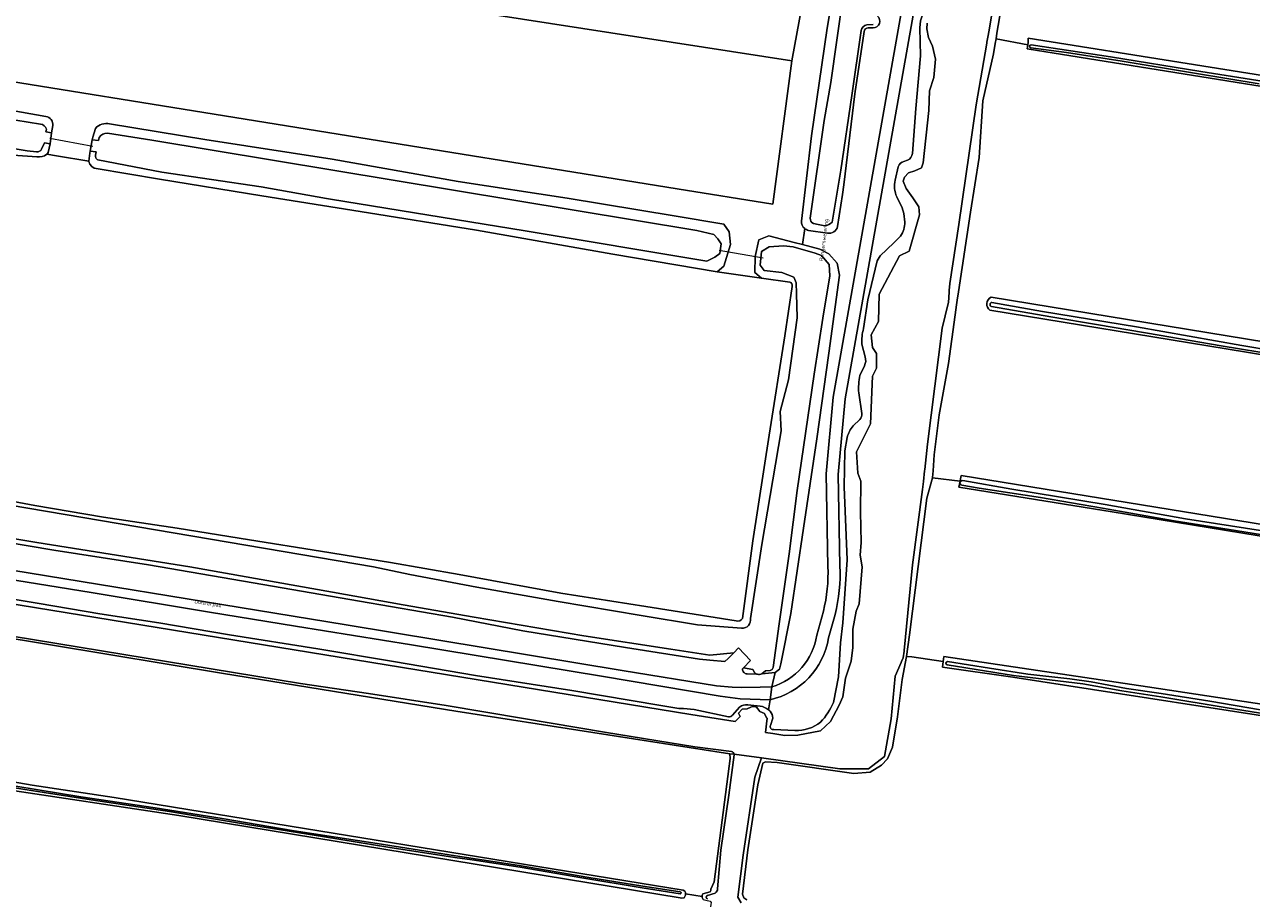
# Model space of a CAD drawing. Header units: metres. Extents: x 149984 to 156489, y 469398 to 478068.
# Tile 621 of 656: x 154388 to 154685, y 470646 to 470857. Entities that reach past the tile are written whole.
import ezdxf
from ezdxf.enums import TextEntityAlignment as Align

# ---------------------------------------------------------------- set-up
doc = ezdxf.new("R2010")
doc.units = ezdxf.units.M
doc.header["$LTSCALE"] = 0.75
for name, color, linetype, lineweight in [('B-WE-GR-GRAS-GV', 252, 'Continuous', 13), ('B-WE-KW-KUNSTWERK_DUIKER-G', 6, 'Continuous', 18), ('B-WE-OG-TERREIN_BEGROEID-GV', 252, 'Continuous', 18), ('B-WE-OG-TERREIN_ERF-GV', 252, 'Continuous', 18), ('B-WE-OG-TERREIN_OEVER-GV', 252, 'Continuous', 18), ('B-WE-OG-TOPOGRAFIE-T18', 7, 'Continuous', 18), ('B-WE-OG-WATER-GV', 252, 'Continuous', 18), ('B-WE-OG-WATER_GREPPEL-GV', 252, 'Continuous', 18), ('B-WE-OG-WATER_SLOOT-GV', 252, 'Continuous', 18), ('B-WE-OG-WEG-GV', 252, 'Continuous', 18), ('B-WE-VH-GESLOTENVERHARDING_ASFALT-GV', 252, 'Continuous', 18), ('B-WE-VH-GESLOTENVERHARDING_BETON-GV', 252, 'Continuous', 18)]:
    doc.layers.add(name, color=color, linetype=linetype, lineweight=lineweight)
doc.styles.add('NLCS-ISO-M500-T18', font='NLCS-ISO.ttf', dxfattribs={"height": 0.9})

msp = doc.modelspace()

# ---------------------------------------------------------------- linework, layer by layer
at = {"layer": 'B-WE-GR-GRAS-GV', "flags": 128}
for points in [[(154654.426, 470895.726), (154640.244, 470898.022), (154640.025, 470897.683), (154638.572, 470895.442), (154638.003, 470894.564), (154637.158, 470893.494), (154634.439, 470890.046), (154629.921, 470885.019), (154625.848, 470881.519), (154624.894, 470876.619), (154625.276, 470870.383), (154625.657, 470867.265), (154623.628, 470855.09), (154623.401, 470853.726), (154631.122, 470852.287)], [(154631.122, 470852.287), (154631.212, 470852.805), (154631.171, 470853.889), (154785.012, 470829.391), (154973.437, 470799.386), (155092.199, 470780.474), (155144.918, 470771.652), (155219.952, 470758.769)], [(154947.827, 470800.538), (154630.954, 470851.321), (154631.122, 470852.287), (154623.401, 470853.726), (154623.207, 470852.563), (154622.794, 470850.083), (154620.249, 470838.757), (154619.294, 470825.011), (154617.258, 470811.839), (154614.337, 470792.53), (154614.037, 470790.552), (154613.861, 470789.387), (154613.503, 470787.022), (154611.912, 470775.249), (154609.685, 470762.777), (154608.476, 470753.104), (154608.191, 470749.27), (154608.07, 470747.643), (154608.063, 470747.547), (154614.722, 470746.792), (154614.822, 470747.305), (154614.982, 470748.166), (154749.228, 470726.331)], [(154622.227, 470791.238), (155022.182, 470725.762)], [(154735.954, 470769.437), (154679.094, 470778.728), (154621.898, 470788.074)], [(154836.125, 470709.262), (154651.474, 470739.345), (154614.434, 470745.319), (154614.722, 470746.792), (154608.063, 470747.547), (154606.68, 470742.666), (154602.447, 470709.669), (154601.763, 470704.426), (154603.009, 470704.283), (154610.616, 470703.179), (154610.688, 470703.768), (154610.786, 470704.412), (154660.056, 470697.031), (154729.111, 470686.549)], [(154568.394, 470691.532), (154568.747, 470693.925), (154561.497, 470694.149), (154556.73, 470694.783), (154527.965, 470699.65), (154482.054, 470707.208), (154453.96, 470711.703), (154433.189, 470715.147), (154404.551, 470719.878), (154368.101, 470725.714), (154344.158, 470729.702), (154325.725, 470732.728), (154300.132, 470737.115), (154300.069, 470736.707), (154299.398, 470736.453), (154298.673, 470736.091), (154298.093, 470735.71), (154297.495, 470735.293), (154296.897, 470734.623), (154296.443, 470733.408), (154295.954, 470731.849), (154295.807, 470731.228), (154298.092, 470730.938)], [(154300.268, 470731.803), (154305.894, 470731.041), (154320.048, 470728.612), (154332.926, 470726.54), (154346.857, 470724.647), (154360.956, 470722.181), (154376.572, 470719.75), (154392.041, 470717.186), (154406.652, 470714.688), (154420.916, 470712.533), (154438.022, 470709.62), (154459.409, 470706.237), (154477.706, 470703.167), (154497.506, 470699.793), (154520.801, 470696.149), (154542.329, 470692.583), (154546.66, 470691.784), (154547.846, 470691.801), (154550.386, 470691.596), (154558.712, 470689.835)], [(154316.055, 470686.255), (154390.317, 470673.323), (154410.117, 470670.312), (154547.73, 470647.915), (154548.158, 470647.665), (154548.339, 470647.361), (154548.341, 470647.013), (154552.328, 470646.394), (154552.305, 470646.688), (154552.49, 470646.98), (154554.26, 470647.5), (154554.4, 470647.84), (154554.463, 470648.177), (154555.224, 470649.912), (154559.131, 470679.756), (154558.995, 470680.88), (154492.803, 470691.196), (154436.604, 470700.28), (154352.838, 470714.11)], [(154757.629, 470679.237), (154627.459, 470699.382), (154610.445, 470701.787), (154610.616, 470703.179), (154603.009, 470704.283), (154601.763, 470704.426), (154600.732, 470698.87), (154599.613, 470689.827), (154598.345, 470682.457), (154597.183, 470679.614), (154595.674, 470678.123), (154592.948, 470676.447), (154588.995, 470676.124), (154570.508, 470678.782), (154567.68, 470678.964), (154567.005, 470678.623), (154565.779, 470673.4), (154563.405, 470657.644), (154562.118, 470646.966), (154562.381, 470646.072), (154563.153, 470645.558)], [(154559.693, 470690.203), (154561.364, 470692.176)], [(154563.394, 470692.677), (154566.374, 470692.403)], [(154552.62, 470645.64), (154552.351, 470646.101), (154552.328, 470646.394), (154548.341, 470647.013), (154548.343, 470646.664), (154547.976, 470646.089), (154547.427, 470645.957), (154547.014, 470646.033), (154425.758, 470665.915), (154381.766, 470672.543)]]:
    msp.add_lwpolyline(points, dxfattribs=at)
at = {"layer": 'B-WE-GR-GRAS-GV'}
for points in [[(154621.898, 470788.074, -0.5572935), (154622.227, 470791.238)], [(154561.364, 470692.176, -0.174222), (154563.394, 470692.677)], [(154566.374, 470692.403, -0.1251669), (154568.394, 470691.532)], [(154558.712, 470689.835, 0.2635201), (154559.693, 470690.203)]]:
    msp.add_lwpolyline(points, format="xyb", dxfattribs=at)
at = {"layer": 'B-WE-KW-KUNSTWERK_DUIKER-G', "flags": 128}
for points in [[(154394.573, 470829.694), (154405.012, 470827.743)], [(154556.422, 470802.61), (154567.084, 470800.794)]]:
    msp.add_lwpolyline(points, dxfattribs=at)
at = {"layer": 'B-WE-OG-TERREIN_BEGROEID-GV', "flags": 128}
for points in [[(154576.367, 470809.61), (154578.75, 470830.256), (154582.541, 470856.261), (154586.641, 470880.418)], [(154577.531, 470867.751), (154573.999, 470848.407), (154569.43, 470813.758), (154546.312, 470817.457), (154362.265, 470847.109)], [(154380.414, 470837.256), (154393.661, 470834.95)], [(154409.058, 470833.131), (154432.051, 470829.358), (154462.865, 470824.653), (154493.338, 470819.192), (154519.707, 470815.192), (154545.544, 470810.946), (154557.598, 470808.908), (154558.835, 470807.029), (154559.216, 470803.981), (154557.565, 470798.742), (154555.931, 470797.392), (154566.673, 470795.829), (154565.041, 470797.228), (154565.141, 470801.09), (154566.04, 470805.086), (154568.492, 470806.072), (154574.584, 470804.486), (154576.58, 470803.968), (154577.144, 470807.855)], [(154393.839, 470825.826), (154396.238, 470825.427), (154404.054, 470824.128), (154404.282, 470826.032), (154404.367, 470826.585), (154404.866, 470829.324), (154404.98, 470829.964), (154405.602, 470832.068)], [(154395.306, 470832.715), (154394.989, 470831.021), (154394.645, 470828.356), (154394.184, 470826.203)]]:
    msp.add_lwpolyline(points, dxfattribs=at)
at = {"layer": 'B-WE-OG-TERREIN_BEGROEID-GV'}
for points in [[(154393.661, 470834.95, -0.4163522), (154395.306, 470832.715)], [(154405.602, 470832.068, -0.2669176), (154409.058, 470833.131)], [(154394.184, 470826.203, -0.047493), (154393.839, 470825.826)], [(154577.144, 470807.855, -0.2376869), (154576.367, 470809.61)]]:
    msp.add_lwpolyline(points, format="xyb", dxfattribs=at)
at = {"layer": 'B-WE-OG-TERREIN_ERF-GV', "flags": 128}
msp.add_lwpolyline([(154175.121, 470877.436), (154362.265, 470847.109), (154546.312, 470817.457), (154569.43, 470813.758), (154573.999, 470848.407), (154145.072, 470914.769), (154140.26, 470884.202), (154140.151, 470883.821), (154139.967, 470883.149), (154145.981, 470882.171)], close=True, dxfattribs=at)
for points in [[(154391.463, 470825.212), (154381.026, 470825.877)], [(154404.054, 470824.128), (154396.238, 470825.427), (154393.839, 470825.826)], [(154573.502, 470794.921), (154566.673, 470795.829), (154555.931, 470797.392), (154530.734, 470801.622), (154497.769, 470807.442), (154469.648, 470811.939), (154445.87, 470815.768), (154421.079, 470819.742), (154405.765, 470822.369), (154405.288, 470822.478), (154404.714, 470822.811), (154404.257, 470823.376), (154404.045, 470824.055), (154404.054, 470824.128)], [(154562.103, 470713.575), (154564.613, 470732.345), (154568.552, 470757.862), (154572.292, 470781.918), (154574.108, 470793.873)], [(154291.614, 470756.559), (154291.892, 470756.559), (154293.368, 470756.558), (154309.563, 470754.447), (154330.3, 470751.469), (154351.153, 470748.683), (154372.456, 470744.381), (154390.957, 470740.931), (154407.602, 470738.11), (154425.397, 470735.401), (154442.848, 470732.602), (154460.065, 470729.833), (154476.968, 470727.089), (154493.548, 470724.197), (154518.19, 470719.681), (154538.733, 470716.495), (154560.557, 470713.002)]]:
    msp.add_lwpolyline(points, dxfattribs=at)
at = {"layer": 'B-WE-OG-TERREIN_ERF-GV'}
for points in [[(154393.839, 470825.826, -0.2454943), (154391.463, 470825.212)], [(154574.108, 470793.873, 0.3922058), (154573.502, 470794.921)], [(154560.557, 470713.002, 0.3332303), (154562.103, 470713.575)]]:
    msp.add_lwpolyline(points, format="xyb", dxfattribs=at)
at = {"layer": 'B-WE-OG-TERREIN_OEVER-GV', "flags": 128}
for points in [[(154615.012, 470891.501), (154613.403, 470885.278), (154610.778, 470878.166), (154608.683, 470869.071), (154605.115, 470858.054), (154604.986, 470856.346), (154605.13, 470849.559), (154603.998, 470836.902), (154603.185, 470825.984)], [(154586.641, 470880.418), (154582.541, 470856.261), (154578.75, 470830.256), (154576.367, 470809.61)], [(154578.49, 470810.364), (154581.88, 470833.934), (154583.455, 470843.187), (154587.854, 470874.463)], [(154563.153, 470645.558), (154562.381, 470646.072), (154562.118, 470646.966), (154563.405, 470657.644), (154565.779, 470673.4), (154567.005, 470678.623), (154567.68, 470678.964), (154570.508, 470678.782), (154588.995, 470676.124), (154592.948, 470676.447), (154595.674, 470678.123), (154597.183, 470679.614), (154598.345, 470682.457), (154599.613, 470689.827), (154600.732, 470698.87), (154601.763, 470704.426), (154602.447, 470709.669), (154606.68, 470742.666), (154608.063, 470747.547), (154608.07, 470747.643), (154608.191, 470749.27), (154608.476, 470753.104), (154609.685, 470762.777), (154611.912, 470775.249), (154613.503, 470787.022), (154613.861, 470789.387), (154614.037, 470790.552), (154614.337, 470792.53), (154617.258, 470811.839), (154619.294, 470825.011), (154620.249, 470838.757), (154622.794, 470850.083), (154623.207, 470852.563), (154623.401, 470853.726), (154623.628, 470855.09), (154625.657, 470867.265)], [(154622.891, 470862.533), (154621.652, 470855.404), (154621.494, 470854.496), (154621.213, 470852.882), (154621.173, 470852.654), (154618.576, 470837.717), (154614.395, 470808.855), (154612.237, 470794.559), (154612.105, 470792.895), (154612.068, 470792.431), (154611.87, 470789.947), (154611.814, 470789.721), (154610.349, 470783.77), (154606.842, 470755.717), (154606.163, 470749.6), (154606.127, 470749.28), (154605.842, 470746.717), (154605.841, 470746.705), (154605.628, 470744.793), (154603.201, 470726.585), (154601.192, 470705.833), (154601.175, 470705.655), (154600.908, 470704.062), (154600.537, 470703.188), (154600.426, 470702.927), (154599.02, 470699.612), (154598.076, 470689.361), (154596.457, 470680.19), (154592.546, 470677.223), (154591.405, 470677.223), (154585.668, 470677.223), (154566.681, 470679.901), (154565.087, 470675.225), (154562.216, 470656.399), (154560.95, 470646.184), (154561.794, 470644.833)], [(154565.838, 470691.775), (154566.247, 470691.109), (154567.393, 470690.574), (154567.859, 470689.534), (154568.095, 470689.499), (154567.644, 470686.01), (154569.457, 470685.791), (154572.313, 470685.296), (154575.444, 470685.406), (154580.936, 470686.395), (154583.408, 470688.702), (154585.44, 470692.656), (154586.319, 470694.634), (154586.978, 470699.192), (154588.406, 470703.257), (154588.736, 470706.607), (154588.736, 470711.001), (154589.614, 470715.34), (154590.328, 470717.153), (154591.042, 470726.106), (154590.548, 470728.907), (154590.823, 470731.928), (154590.658, 470739.343), (154590.713, 470746.758), (154589.999, 470748.735), (154589.669, 470753.843), (154593.075, 470760.654), (154593.514, 470772.133), (154594.503, 470774.11), (154594.503, 470777.626), (154593.514, 470779.109), (154593.239, 470782.184), (154594.942, 470785.37), (154595.107, 470792.016), (154600.05, 470801.244), (154602.412, 470802.397), (154604.884, 470811.13), (154604.774, 470813.107), (154603.291, 470815.304), (154601.643, 470817.556), (154600.984, 470819.259), (154601.259, 470820.303), (154602.247, 470821.346), (154603.785, 470821.786), (154605.378, 470822.555), (154605.762, 470823.708), (154607.136, 470836.341), (154607.355, 470841.174), (154608.344, 470844.36), (154608.728, 470848.809), (154608.069, 470851.94), (154607.081, 470854.027), (154606.641, 470856.114), (154606.751, 470857.487)], [(154593.709, 470857.159), (154592.144, 470857.057)], [(154590.806, 470855.702), (154588.543, 470839.993), (154585.911, 470821.968), (154583.745, 470809.422)], [(154585.1, 470808.3), (154586.313, 470816.104), (154586.594, 470818.409), (154589.278, 470840.429), (154591.51, 470855.455)], [(154592.487, 470856.393), (154593.699, 470856.325)], [(155219.952, 470758.769), (155144.918, 470771.652), (155092.199, 470780.474), (154973.437, 470799.386), (154785.012, 470829.391), (154631.171, 470853.889), (154631.212, 470852.805), (154631.122, 470852.287), (154630.954, 470851.321)], [(154630.954, 470851.321), (154947.827, 470800.538), (154973.951, 470796.351), (155028.434, 470787.619), (155219.73, 470756.177)], [(154687.063, 470842.849), (154671.381, 470845.384), (154653.901, 470848.289), (154640.45, 470850.413), (154631.806, 470851.515)], [(154631.914, 470852.265), (154651.058, 470849.336), (154672.947, 470845.776), (154703.051, 470841.038)], [(154391.377, 470826.422), (154389.124, 470826.61), (154316.671, 470838.655)], [(154393.661, 470834.95), (154380.414, 470837.256)], [(154383.361, 470834.488), (154392.3, 470833.094)], [(154405.669, 470825.602), (154405.761, 470826.35), (154404.367, 470826.585), (154404.282, 470826.032), (154404.054, 470824.128), (154404.045, 470824.055), (154404.257, 470823.376), (154404.714, 470822.811), (154405.288, 470822.478), (154405.765, 470822.369), (154421.079, 470819.742), (154445.87, 470815.768), (154469.648, 470811.939), (154497.769, 470807.442), (154530.734, 470801.622), (154555.931, 470797.392), (154557.565, 470798.742), (154559.216, 470803.981), (154558.835, 470807.029), (154557.598, 470808.908), (154545.544, 470810.946), (154519.707, 470815.192), (154493.338, 470819.192), (154462.865, 470824.653), (154432.051, 470829.358), (154409.058, 470833.131)], [(154393.754, 470831.881), (154393.642, 470831.222), (154394.989, 470831.021), (154395.306, 470832.715)], [(154405.602, 470832.068), (154404.98, 470829.964), (154404.866, 470829.324), (154406.354, 470829.14), (154406.536, 470829.857)], [(154408.505, 470830.938), (154419.237, 470829.187), (154551.064, 470807.412), (154555.142, 470806.403), (154556.128, 470805.393), (154556.908, 470804.145), (154556.591, 470801.821), (154555.4, 470800.895), (154553.501, 470799.925), (154509.552, 470807.302), (154462.456, 470814.975), (154461.464, 470815.126), (154445.72, 470817.923), (154421.658, 470821.472), (154406.232, 470824.473)], [(154394.184, 470826.203), (154394.645, 470828.356), (154393.282, 470828.525), (154392.611, 470826.999)], [(154381.026, 470825.877), (154391.463, 470825.212)], [(154602.014, 470824.335), (154601.141, 470824.091)], [(154599.766, 470822.757), (154598.983, 470819.544)], [(154599.393, 470815.534), (154600.692, 470812.888), (154601.105, 470811.454), (154601.357, 470809.421)], [(154578.086, 470807.411), (154582.649, 470806.731)], [(154582.023, 470808.495), (154580.369, 470808.787), (154579.224, 470809.079)], [(154564.006, 470713.615), (154566.809, 470731.481), (154571.462, 470758.983), (154571.197, 470763.613), (154573.182, 470771.286), (154575.298, 470786.236), (154575.116, 470792.154), (154575.037, 470794.734), (154574.712, 470795.544), (154574.507, 470796.057), (154571.597, 470797.248), (154567.359, 470797.708), (154566.381, 470798.977), (154566.711, 470802.284), (154568.579, 470803.388), (154571.998, 470803.668), (154574.321, 470803.412), (154579.667, 470801.923), (154581.232, 470801.289), (154583.068, 470799.177), (154583.237, 470796.384), (154581.556, 470786.192), (154579.416, 470772.623), (154575.276, 470744.534), (154573.372, 470729.177), (154570.943, 470712.323), (154569.515, 470701.771), (154569.293, 470701.263), (154568.769, 470701.014), (154567.662, 470700.891), (154566.739, 470700.232), (154569.975, 470700.516), (154571.017, 470701.334), (154571.35, 470702.579), (154573.742, 470714.77), (154576.82, 470735.445), (154580.043, 470757.022), (154583.01, 470777.735), (154585.559, 470796.587), (154584.949, 470799.5), (154583.009, 470801.755), (154580.834, 470802.863), (154576.58, 470803.968)], [(154576.58, 470803.968), (154574.584, 470804.486), (154568.492, 470806.072), (154566.04, 470805.086), (154565.141, 470801.09), (154565.041, 470797.228), (154566.673, 470795.829), (154573.502, 470794.921)], [(154600.292, 470806.024), (154598.728, 470804.426), (154595.4, 470801.266), (154594.68, 470800.054), (154592.415, 470790.605), (154591.364, 470783.644)], [(154574.108, 470793.873), (154572.292, 470781.918), (154568.552, 470757.862), (154564.613, 470732.345), (154562.103, 470713.575)], [(155022.182, 470725.762), (154622.227, 470791.238)], [(154691.607, 470777.237), (154677.853, 470779.497), (154662.836, 470782.04), (154648.175, 470784.568), (154636.651, 470786.48), (154622.282, 470788.975)], [(154622.417, 470789.996), (154634.644, 470787.805), (154657.355, 470784.085), (154682.884, 470779.587), (154713.486, 470774.425), (154736.213, 470770.776), (154760.601, 470767.068), (154785.665, 470763.161), (154809.077, 470759.348), (154833.973, 470755.28), (154858.684, 470751.006), (154881.109, 470747.47), (154905.053, 470743.759), (154926.503, 470740.145), (154951.033, 470736.429), (154975.236, 470732.498), (154986.884, 470730.578), (154992.384, 470729.678), (155004.771, 470727.47), (155022.105, 470724.417)], [(154621.898, 470788.074), (154679.094, 470778.728), (154735.954, 470769.437), (155021.722, 470722.743)], [(154590.978, 470779.89), (154591.729, 470776.825)], [(154591.561, 470774.673), (154590.483, 470772.33)], [(154590.192, 470768.11), (154590.957, 470763.143)], [(154590.456, 470761.716), (154588.834, 470760.124)], [(154560.557, 470713.002), (154538.733, 470716.495), (154518.19, 470719.681), (154493.548, 470724.197), (154476.968, 470727.089), (154460.065, 470729.833), (154442.848, 470732.602), (154425.397, 470735.401), (154407.602, 470738.11), (154390.957, 470740.931), (154372.456, 470744.381), (154351.153, 470748.683), (154330.3, 470751.469), (154309.563, 470754.447), (154293.368, 470756.558), (154291.892, 470756.559), (154291.614, 470756.559)], [(154587.385, 470757.345), (154586.812, 470754.12), (154586.64, 470745.414), (154587.38, 470727.755), (154586.324, 470712.523), (154585.828, 470707.712), (154585.312, 470699.443), (154584.091, 470693.275)], [(154285.725, 470753.999), (154282.5, 470755.443), (154282.353, 470755.028), (154282.652, 470754.979), (154282.023, 470751.15), (154280.43, 470751.412), (154278.916, 470742.445), (154279.324, 470742.289), (154280.629, 470742.09), (154288.079, 470741.148), (154296.507, 470739.879), (154329.857, 470734.405), (154376.946, 470726.593), (154410.532, 470721.119), (154423.365, 470719.017), (154466.249, 470712.066), (154533.013, 470700.973), (154555.797, 470697.339), (154559.576, 470696.995), (154561.887, 470696.922), (154566.336, 470696.958), (154569.209, 470697.06), (154569.975, 470700.516), (154566.739, 470700.232)], [(154293.953, 470754.94), (154296.79, 470754.865), (154298.202, 470754.802), (154308.636, 470753.406), (154319.637, 470751.904), (154385, 470740.939), (154472.855, 470726.098), (154481.63, 470724.19), (154497.846, 470721.171), (154517.49, 470717.701), (154537.624, 470714.301), (154551.181, 470712.084), (154561.89, 470711.261)], [(154614.982, 470748.166), (154614.822, 470747.305), (154614.722, 470746.792), (154614.434, 470745.319), (154651.474, 470739.345), (154836.125, 470709.262), (154865.664, 470704.449), (154866.145, 470704.435), (154870.982, 470704.29), (154990.362, 470685.002), (155001.419, 470683.145)], [(155001.688, 470685.269), (154877.008, 470705.548), (154749.228, 470726.331), (154614.982, 470748.166)], [(154418.43, 470726.556), (154395.524, 470730.109), (154372.136, 470734.051), (154350.115, 470737.782), (154327.821, 470741.265), (154308.535, 470744.694), (154296.517, 470746.689)], [(154695.893, 470732.521), (154681.291, 470734.845), (154666.48, 470737.213), (154649.187, 470740.281), (154634.19, 470742.802), (154619.326, 470745.116), (154615.132, 470745.79)], [(154615.358, 470746.908), (154627.191, 470744.873), (154649.798, 470741.15), (154669.216, 470737.673), (154687.349, 470734.827), (154706.989, 470731.538), (154728.143, 470728.128), (154747.435, 470725.082), (154767.73, 470721.998), (154786.891, 470718.851), (154807.427, 470715.506), (154828.374, 470711.964), (154847.727, 470708.919), (154868.085, 470705.696), (154885.983, 470703.219), (154904.348, 470700.259), (154922.018, 470697.372), (154938.203, 470694.882), (154954.359, 470692.177), (154972.121, 470689.375), (154979.5, 470688.132), (154982.54, 470687.665), (155001.143, 470684.61)], [(154372.136, 470734.051), (154395.524, 470730.109), (154418.43, 470726.556), (154443.782, 470722.204), (154469.441, 470717.771), (154491.945, 470713.879), (154508.943, 470710.631), (154533.826, 470706.58), (154551.674, 470703.709), (154554.223, 470703.501), (154557.862, 470703.193), (154558.655, 470703.878), (154560.008, 470705.285), (154554.214, 470704.751), (154544.771, 470706.151), (154523.74, 470709.41), (154497.229, 470713.927), (154480.049, 470716.889), (154462.943, 470719.925), (154428.435, 470726.071), (154391.483, 470731.921), (154341.794, 470740.141)], [(154558.712, 470689.835), (154550.386, 470691.596), (154547.846, 470691.801), (154546.66, 470691.784), (154542.329, 470692.583), (154520.801, 470696.149), (154497.506, 470699.793), (154477.706, 470703.167), (154459.409, 470706.237), (154438.022, 470709.62), (154420.916, 470712.533), (154406.652, 470714.688), (154392.041, 470717.186), (154376.572, 470719.75), (154360.956, 470722.181), (154346.857, 470724.647), (154332.926, 470726.54), (154320.048, 470728.612), (154305.894, 470731.041), (154300.268, 470731.803)], [(154562.098, 470701.383), (154562.335, 470701.634), (154564.053, 470703.456), (154561.165, 470706.488), (154560.008, 470705.285), (154558.655, 470703.878), (154557.862, 470703.193), (154554.223, 470703.501), (154551.674, 470703.709), (154533.826, 470706.58), (154508.943, 470710.631), (154491.945, 470713.879), (154469.441, 470717.771), (154443.782, 470722.204), (154418.43, 470726.556)], [(154559.414, 470681.409), (154550.585, 470682.571), (154528.744, 470686.107), (154509.103, 470689.389), (154490.405, 470692.516), (154471.632, 470695.449), (154455.22, 470697.863), (154326.437, 470718.939), (154316.384, 470720.792)], [(154379.938, 470718.03), (154549.603, 470690.402), (154560.312, 470688.684), (154561.513, 470689.906), (154561.134, 470690.728), (154561.991, 470691.684), (154563.211, 470691.729), (154564.076, 470692.179)], [(154352.838, 470714.11), (154436.604, 470700.28), (154492.803, 470691.196), (154558.995, 470680.88), (154560.068, 470680.743)], [(154729.111, 470686.549), (154660.056, 470697.031), (154610.786, 470704.412), (154610.688, 470703.768), (154610.616, 470703.179), (154610.445, 470701.787), (154627.459, 470699.382), (154757.629, 470679.237)], [(154611.686, 470703.145), (154621.853, 470701.565), (154631.117, 470700.158), (154641.275, 470698.967), (154646.408, 470698.248), (154654.97, 470696.662), (154663.374, 470695.477), (154675.136, 470693.606), (154687.332, 470691.498)], [(154564.98, 470700.512), (154564.615, 470701.237), (154562.335, 470701.634), (154562.098, 470701.383)], [(154563.213, 470700.203), (154565.708, 470700.087)], [(154565.708, 470700.087), (154563.213, 470700.203)], [(154688.908, 470690.472), (154679.283, 470691.991), (154663.28, 470694.602), (154653.787, 470696.088), (154644.371, 470697.78), (154627.613, 470699.836), (154611.605, 470702.348)], [(154561.364, 470692.176), (154559.693, 470690.203)], [(154566.374, 470692.403), (154563.394, 470692.677)], [(154568.848, 470687.751), (154569.419, 470689.513)], [(154546.982, 470647.028), (154537.812, 470648.434), (154523.201, 470650.866), (154508.327, 470653.488), (154496.731, 470655.24), (154492.552, 470655.822), (154476.29, 470658.331), (154461.021, 470660.786), (154441.923, 470663.836), (154423.518, 470666.946), (154404.596, 470669.753), (154388.085, 470672.328), (154376.435, 470674.196), (154361.369, 470676.868), (154347.012, 470679.292), (154330.955, 470682.333), (154316.131, 470684.93)], [(154316.159, 470685.632), (154319.626, 470685.071), (154335.166, 470682.082), (154351.312, 470679.122), (154367.668, 470676.225), (154386.386, 470673.048), (154402.074, 470670.47), (154420.08, 470667.776), (154436.278, 470665.199), (154453.69, 470662.284), (154473.777, 470659.214), (154492.72, 470656.243), (154508.083, 470653.874), (154524.969, 470650.963), (154537.992, 470648.834), (154547.048, 470647.491)], [(154574.774, 470686.509), (154569.669, 470686.721)], [(154560.068, 470680.743), (154558.995, 470680.88), (154559.131, 470679.756), (154555.224, 470649.912), (154554.463, 470648.177), (154554.4, 470647.84), (154554.26, 470647.5), (154552.49, 470646.98), (154552.305, 470646.688), (154552.328, 470646.394), (154552.351, 470646.101), (154552.62, 470645.64), (154553.264, 470645.46), (154554.315, 470645.239), (154554.516, 470644.893), (154554.423, 470644.47), (154542.898, 470561.535), (154542.745, 470561.56), (154541.37, 470551.34), (154539.626, 470535.968)], [(154556.085, 470648.217), (154556.858, 470657.568), (154558.79, 470670.855), (154560.084, 470680.596)], [(154553.594, 470646.641), (154555.498, 470647.209)]]:
    msp.add_lwpolyline(points, dxfattribs=at)
at = {"layer": 'B-WE-OG-TERREIN_OEVER-GV'}
for points in [[(154592.144, 470857.057, 0.3189655), (154590.806, 470855.702)], [(154593.699, 470856.325, 0.6818188), (154594.721, 470859.207)], [(154591.51, 470855.455, -0.3743369), (154592.487, 470856.393)], [(154631.806, 470851.515, -0.967527), (154631.914, 470852.265)], [(154395.306, 470832.715, 0.4163522), (154393.661, 470834.95)], [(154409.058, 470833.131, 0.2669176), (154405.602, 470832.068)], [(154392.3, 470833.094, -0.2942733), (154393.754, 470831.881)], [(154406.536, 470829.857, -0.2529498), (154408.505, 470830.938)], [(154392.611, 470826.999, -0.315269), (154391.377, 470826.422)], [(154391.463, 470825.212, 0.2454943), (154393.839, 470825.826)], [(154393.839, 470825.826, 0.047493), (154394.184, 470826.203)], [(154406.232, 470824.473, -0.4151018), (154405.669, 470825.602)], [(154603.185, 470825.984, -0.234167), (154602.014, 470824.335)], [(154601.141, 470824.091, 0.272828), (154599.766, 470822.757)], [(154598.983, 470819.544, 0.154528), (154599.393, 470815.534)], [(154576.367, 470809.61, 0.2376869), (154577.144, 470807.855)], [(154579.224, 470809.079, -0.3361022), (154578.49, 470810.364)], [(154583.745, 470809.422, -0.2045717), (154582.023, 470808.495)], [(154601.357, 470809.421, -0.1606152), (154600.292, 470806.024)], [(154577.144, 470807.855, 0.1245045), (154578.086, 470807.411)], [(154582.649, 470806.731, 0.3844108), (154585.1, 470808.3)], [(154573.502, 470794.921, -0.3922058), (154574.108, 470793.873)], [(154622.227, 470791.238, 0.5572935), (154621.898, 470788.074)], [(154622.282, 470788.975, -0.7742797), (154622.417, 470789.996)], [(154591.364, 470783.644, 0.0910712), (154590.978, 470779.89)], [(154591.729, 470776.825, -0.2306749), (154591.561, 470774.673)], [(154590.483, 470772.33, 0.0712173), (154590.192, 470768.11)], [(154590.957, 470763.143, -0.2066025), (154590.456, 470761.716)], [(154588.834, 470760.124, 0.1017771), (154587.385, 470757.345)], [(154615.132, 470745.79, -1.0051566), (154615.358, 470746.908)], [(154562.103, 470713.575, -0.3332303), (154560.557, 470713.002)], [(154561.89, 470711.261, 0.5025379), (154564.006, 470713.615)], [(154611.605, 470702.348, -0.9426267), (154611.686, 470703.145)], [(154562.098, 470701.383, 0.4266206), (154563.213, 470700.203)], [(154563.213, 470700.203, -0.4266206), (154562.098, 470701.383)], [(154565.708, 470700.087, -0.1502927), (154564.98, 470700.512)], [(154566.739, 470700.232, -0.1877152), (154565.708, 470700.087)], [(154563.394, 470692.677, 0.174222), (154561.364, 470692.176)], [(154564.076, 470692.179, -0.3590664), (154565.838, 470691.775)], [(154568.394, 470691.532, 0.1251669), (154566.374, 470692.403)], [(154568.81, 470691.168, 0.0309737), (154568.394, 470691.532)], [(154569.419, 470689.513, 0.1445079), (154568.81, 470691.168)], [(154584.091, 470693.275, -0.073218), (154580.991, 470688.496)], [(154559.693, 470690.203, -0.2635201), (154558.712, 470689.835)], [(154569.669, 470686.721, -0.5687679), (154568.848, 470687.751)], [(154580.991, 470688.496, -0.1758861), (154574.774, 470686.509)], [(154560.068, 470680.743, 0.2984513), (154559.414, 470681.409)], [(154560.084, 470680.596, 0.0425443), (154560.068, 470680.743)], [(154547.048, 470647.491, -1.011501), (154546.982, 470647.028)], [(154553.627, 470645.846, -0.8414698), (154553.594, 470646.641)], [(154555.498, 470647.209, 0.2395591), (154556.085, 470648.217)]]:
    msp.add_lwpolyline(points, format="xyb", dxfattribs=at)
at = {"layer": 'B-WE-OG-TERREIN_OEVER-GV', "flags": 128}
msp.add_lwpolyline([(154315.806, 470684.452), (154381.766, 470672.543), (154425.758, 470665.915), (154547.014, 470646.033), (154547.427, 470645.957), (154547.976, 470646.089), (154548.343, 470646.664), (154548.341, 470647.013), (154548.339, 470647.361), (154548.158, 470647.665), (154547.73, 470647.915), (154410.117, 470670.312), (154390.317, 470673.323), (154316.055, 470686.255), (154315.531, 470686.128), (154315.154, 470685.748), (154315.152, 470685.631), (154315.146, 470685.332), (154315.297, 470684.914)], close=True, dxfattribs=at)
at = {"layer": 'B-WE-OG-WATER-GV', "flags": 128}
for points in [[(154164.231, 470863.513), (154171.803, 470862.246), (154190.067, 470859.237), (154205.737, 470856.582), (154208.818, 470855.98), (154210.006, 470855.654), (154212.646, 470855.599), (154225.794, 470853.707), (154233.272, 470852.095), (154266.925, 470846.672), (154280.602, 470844.468), (154295.086, 470842.134), (154316.671, 470838.655), (154389.124, 470826.61), (154391.377, 470826.422)], [(154560.068, 470680.743), (154566.681, 470679.901), (154585.668, 470677.223), (154591.405, 470677.223), (154592.546, 470677.223), (154596.457, 470680.19), (154598.076, 470689.361), (154599.02, 470699.612), (154600.426, 470702.927), (154600.537, 470703.188), (154600.908, 470704.062), (154601.175, 470705.655), (154601.192, 470705.833), (154603.201, 470726.585), (154605.628, 470744.793), (154605.841, 470746.705), (154605.842, 470746.717), (154606.127, 470749.28), (154606.163, 470749.6), (154606.842, 470755.717), (154610.349, 470783.77), (154611.814, 470789.721), (154611.87, 470789.947), (154612.068, 470792.431), (154612.105, 470792.895), (154612.237, 470794.559), (154614.395, 470808.855), (154618.576, 470837.717), (154621.173, 470852.654), (154621.213, 470852.882), (154621.494, 470854.496), (154621.652, 470855.404), (154622.891, 470862.533)], [(154606.751, 470857.487), (154606.641, 470856.114), (154607.081, 470854.027), (154608.069, 470851.94), (154608.728, 470848.809), (154608.344, 470844.36), (154607.355, 470841.174), (154607.136, 470836.341), (154605.762, 470823.708), (154605.378, 470822.555), (154603.785, 470821.786), (154602.247, 470821.346), (154601.259, 470820.303), (154600.984, 470819.259), (154601.643, 470817.556), (154603.291, 470815.304), (154604.774, 470813.107), (154604.884, 470811.13), (154602.412, 470802.397), (154600.05, 470801.244), (154595.107, 470792.016), (154594.942, 470785.37), (154593.239, 470782.184), (154593.514, 470779.109), (154594.503, 470777.626), (154594.503, 470774.11), (154593.514, 470772.133), (154593.075, 470760.654), (154589.669, 470753.843), (154589.999, 470748.735), (154590.713, 470746.758), (154590.658, 470739.343), (154590.823, 470731.928), (154590.548, 470728.907), (154591.042, 470726.106), (154590.328, 470717.153), (154589.614, 470715.34), (154588.736, 470711.001), (154588.736, 470706.607), (154588.406, 470703.257), (154586.978, 470699.192), (154586.319, 470694.634), (154585.44, 470692.656), (154583.408, 470688.702), (154580.936, 470686.395), (154575.444, 470685.406), (154572.313, 470685.296), (154569.457, 470685.791), (154567.644, 470686.01), (154568.095, 470689.499), (154567.859, 470689.534), (154567.393, 470690.574), (154566.247, 470691.109), (154565.838, 470691.775)], [(154392.3, 470833.094), (154383.361, 470834.488)], [(154392.611, 470826.999), (154393.282, 470828.525), (154394.645, 470828.356), (154394.989, 470831.021), (154393.642, 470831.222), (154393.754, 470831.881)], [(154555.142, 470806.403), (154551.064, 470807.412), (154419.237, 470829.187), (154408.505, 470830.938)], [(154406.536, 470829.857), (154406.354, 470829.14), (154404.866, 470829.324), (154404.367, 470826.585), (154405.761, 470826.35), (154405.669, 470825.602)], [(154406.232, 470824.473), (154421.658, 470821.472), (154445.72, 470817.923), (154461.464, 470815.126), (154462.456, 470814.975), (154509.552, 470807.302), (154553.501, 470799.925), (154555.4, 470800.895), (154556.591, 470801.821), (154556.908, 470804.145), (154556.128, 470805.393), (154555.142, 470806.403)], [(154566.739, 470700.232), (154567.662, 470700.891), (154568.769, 470701.014), (154569.293, 470701.263), (154569.515, 470701.771), (154570.943, 470712.323), (154573.372, 470729.177), (154575.276, 470744.534), (154579.416, 470772.623), (154581.556, 470786.192), (154583.237, 470796.384), (154583.068, 470799.177), (154581.232, 470801.289), (154579.667, 470801.923), (154574.321, 470803.412), (154571.998, 470803.668), (154568.579, 470803.388), (154566.711, 470802.284), (154566.381, 470798.977), (154567.359, 470797.708)], [(154567.359, 470797.708), (154571.597, 470797.248), (154574.507, 470796.057), (154574.712, 470795.544), (154575.037, 470794.734), (154575.116, 470792.154), (154575.298, 470786.236), (154573.182, 470771.286), (154571.197, 470763.613), (154571.462, 470758.983), (154566.809, 470731.481), (154564.006, 470713.615)], [(154561.89, 470711.261), (154551.181, 470712.084), (154537.624, 470714.301), (154517.49, 470717.701), (154497.846, 470721.171), (154481.63, 470724.19), (154472.855, 470726.098), (154385, 470740.939), (154319.637, 470751.904), (154308.636, 470753.406), (154298.202, 470754.802), (154296.79, 470754.865), (154293.953, 470754.94)], [(154289.771, 470745.563), (154291.083, 470746.819), (154291.587, 470747.324), (154292.624, 470747.842), (154295.512, 470747.917), (154303.139, 470746.732), (154341.794, 470740.141), (154391.483, 470731.921), (154428.435, 470726.071), (154462.943, 470719.925), (154480.049, 470716.889), (154497.229, 470713.927), (154523.74, 470709.41), (154544.771, 470706.151), (154554.214, 470704.751), (154560.008, 470705.285), (154561.165, 470706.488), (154564.053, 470703.456), (154562.335, 470701.634), (154564.615, 470701.237), (154564.98, 470700.512)], [(154316.384, 470720.792), (154326.437, 470718.939), (154455.22, 470697.863), (154471.632, 470695.449), (154490.405, 470692.516), (154509.103, 470689.389), (154528.744, 470686.107), (154550.585, 470682.571), (154559.414, 470681.409)], [(154564.076, 470692.179), (154563.211, 470691.729), (154561.991, 470691.684), (154561.134, 470690.728), (154561.513, 470689.906), (154560.312, 470688.684), (154549.603, 470690.402), (154379.938, 470718.03)], [(154560.084, 470680.596), (154558.79, 470670.855), (154556.858, 470657.568), (154556.085, 470648.217)], [(154561.794, 470644.833), (154560.95, 470646.184), (154562.216, 470656.399), (154565.087, 470675.225), (154566.681, 470679.901), (154560.068, 470680.743)], [(154555.498, 470647.209), (154553.594, 470646.641)]]:
    msp.add_lwpolyline(points, dxfattribs=at)
at = {"layer": 'B-WE-OG-WATER-GV'}
for points in [[(154393.754, 470831.881, 0.2942733), (154392.3, 470833.094)], [(154408.505, 470830.938, 0.2529498), (154406.536, 470829.857)], [(154391.377, 470826.422, 0.315269), (154392.611, 470826.999)], [(154405.669, 470825.602, 0.4151018), (154406.232, 470824.473)], [(154564.006, 470713.615, -0.5025379), (154561.89, 470711.261)], [(154564.98, 470700.512, 0.1502927), (154565.708, 470700.087)], [(154565.708, 470700.087, 0.1877152), (154566.739, 470700.232)], [(154565.838, 470691.775, 0.3590664), (154564.076, 470692.179)], [(154559.414, 470681.409, -0.2984513), (154560.068, 470680.743)], [(154560.068, 470680.743, -0.0425443), (154560.084, 470680.596)], [(154553.594, 470646.641, 0.8414698), (154553.627, 470645.846)], [(154556.085, 470648.217, -0.2395591), (154555.498, 470647.209)]]:
    msp.add_lwpolyline(points, format="xyb", dxfattribs=at)
at = {"layer": 'B-WE-OG-WATER_GREPPEL-GV', "flags": 128}
for points in [[(154316.131, 470684.93), (154330.955, 470682.333), (154347.012, 470679.292), (154361.369, 470676.868), (154376.435, 470674.196), (154388.085, 470672.328), (154404.596, 470669.753), (154423.518, 470666.946), (154441.923, 470663.836), (154461.021, 470660.786), (154476.29, 470658.331), (154492.552, 470655.822), (154496.731, 470655.24), (154508.327, 470653.488), (154523.201, 470650.866), (154537.812, 470648.434), (154546.982, 470647.028)], [(154547.048, 470647.491), (154537.992, 470648.834), (154524.969, 470650.963), (154508.083, 470653.874), (154492.72, 470656.243), (154473.777, 470659.214), (154453.69, 470662.284), (154436.278, 470665.199), (154420.08, 470667.776), (154402.074, 470670.47), (154386.386, 470673.048), (154367.668, 470676.225), (154351.312, 470679.122), (154335.166, 470682.082), (154319.626, 470685.071), (154316.159, 470685.632)]]:
    msp.add_lwpolyline(points, dxfattribs=at)
at = {"layer": 'B-WE-OG-WATER_GREPPEL-GV'}
msp.add_lwpolyline([(154546.982, 470647.028, 1.011501), (154547.048, 470647.491)], format="xyb", dxfattribs=at)
at = {"layer": 'B-WE-OG-WATER_SLOOT-GV', "flags": 128}
for points in [[(154587.854, 470874.463), (154583.455, 470843.187), (154581.88, 470833.934), (154578.49, 470810.364)], [(154592.144, 470857.057), (154593.709, 470857.159)], [(154583.745, 470809.422), (154585.911, 470821.968), (154588.543, 470839.993), (154590.806, 470855.702)], [(154631.806, 470851.515), (154640.45, 470850.413), (154653.901, 470848.289), (154671.381, 470845.384), (154687.063, 470842.849)], [(154703.051, 470841.038), (154672.947, 470845.776), (154651.058, 470849.336), (154631.914, 470852.265)], [(154579.224, 470809.079), (154580.369, 470808.787), (154582.023, 470808.495)], [(154622.282, 470788.975), (154636.651, 470786.48), (154648.175, 470784.568), (154662.836, 470782.04), (154677.853, 470779.497), (154691.607, 470777.237)], [(155022.105, 470724.417), (155004.771, 470727.47), (154992.384, 470729.678), (154986.884, 470730.578), (154975.236, 470732.498), (154951.033, 470736.429), (154926.503, 470740.145), (154905.053, 470743.759), (154881.109, 470747.47), (154858.684, 470751.006), (154833.973, 470755.28), (154809.077, 470759.348), (154785.665, 470763.161), (154760.601, 470767.068), (154736.213, 470770.776), (154713.486, 470774.425), (154682.884, 470779.587), (154657.355, 470784.085), (154634.644, 470787.805), (154622.417, 470789.996)], [(154615.132, 470745.79), (154619.326, 470745.116), (154634.19, 470742.802), (154649.187, 470740.281), (154666.48, 470737.213), (154681.291, 470734.845), (154695.893, 470732.521)], [(155001.143, 470684.61), (154982.54, 470687.665), (154979.5, 470688.132), (154972.121, 470689.375), (154954.359, 470692.177), (154938.203, 470694.882), (154922.018, 470697.372), (154904.348, 470700.259), (154885.983, 470703.219), (154868.085, 470705.696), (154847.727, 470708.919), (154828.374, 470711.964), (154807.427, 470715.506), (154786.891, 470718.851), (154767.73, 470721.998), (154747.435, 470725.082), (154728.143, 470728.128), (154706.989, 470731.538), (154687.349, 470734.827), (154669.216, 470737.673), (154649.798, 470741.15), (154627.191, 470744.873), (154615.358, 470746.908)], [(154687.332, 470691.498), (154675.136, 470693.606), (154663.374, 470695.477), (154654.97, 470696.662), (154646.408, 470698.248), (154641.275, 470698.967), (154631.117, 470700.158), (154621.853, 470701.565), (154611.686, 470703.145)], [(154611.605, 470702.348), (154627.613, 470699.836), (154644.371, 470697.78), (154653.787, 470696.088), (154663.28, 470694.602), (154679.283, 470691.991), (154688.908, 470690.472)]]:
    msp.add_lwpolyline(points, dxfattribs=at)
at = {"layer": 'B-WE-OG-WATER_SLOOT-GV'}
for points in [[(154590.806, 470855.702, -0.3189655), (154592.144, 470857.057)], [(154631.914, 470852.265, 0.967527), (154631.806, 470851.515)], [(154578.49, 470810.364, 0.3361022), (154579.224, 470809.079)], [(154582.023, 470808.495, 0.2045717), (154583.745, 470809.422)], [(154622.417, 470789.996, 0.7742797), (154622.282, 470788.975)], [(154615.358, 470746.908, 1.0051566), (154615.132, 470745.79)], [(154611.686, 470703.145, 0.9426267), (154611.605, 470702.348)]]:
    msp.add_lwpolyline(points, format="xyb", dxfattribs=at)
at = {"layer": 'B-WE-OG-WEG-GV', "flags": 128}
for points in [[(154582.73, 470726.185), (154582.313, 470748.511), (154584.035, 470767.07), (154601.346, 470865.044), (154604.802, 470883.889), (154608.347, 470898.156), (154609.274, 470901.889), (154609.556, 470902.394), (154618.328, 470918.09)], [(154620.843, 470916.609), (154612.646, 470901.941), (154612.011, 470900.807), (154611.24, 470897.703), (154607.655, 470883.274), (154604.218, 470864.527), (154586.929, 470766.681), (154585.233, 470748.403), (154585.646, 470726.282)], [(154603.185, 470825.984), (154603.998, 470836.902), (154605.13, 470849.559), (154604.986, 470856.346), (154605.115, 470858.054), (154608.683, 470869.071), (154610.778, 470878.166), (154613.403, 470885.278), (154615.012, 470891.501)], [(154591.51, 470855.455), (154589.278, 470840.429), (154586.594, 470818.409), (154586.313, 470816.104), (154585.1, 470808.3)], [(154593.699, 470856.325), (154592.487, 470856.393)], [(154601.141, 470824.091), (154602.014, 470824.335)], [(154598.983, 470819.544), (154599.766, 470822.757)], [(154601.357, 470809.421), (154601.105, 470811.454), (154600.692, 470812.888), (154599.393, 470815.534)], [(154577.144, 470807.855), (154576.58, 470803.968), (154580.834, 470802.863), (154583.009, 470801.755), (154584.949, 470799.5), (154585.559, 470796.587), (154583.01, 470777.735), (154580.043, 470757.022), (154576.82, 470735.445), (154573.742, 470714.77), (154571.35, 470702.579), (154571.017, 470701.334), (154569.975, 470700.516), (154569.209, 470697.06)], [(154582.649, 470806.731), (154578.086, 470807.411)], [(154591.364, 470783.644), (154592.415, 470790.605), (154594.68, 470800.054), (154595.4, 470801.266), (154598.728, 470804.426), (154600.292, 470806.024)], [(154591.729, 470776.825), (154590.978, 470779.89)], [(154590.483, 470772.33), (154591.561, 470774.673)], [(154590.957, 470763.143), (154590.192, 470768.11)], [(154588.834, 470760.124), (154590.456, 470761.716)], [(154584.091, 470693.275), (154585.312, 470699.443), (154585.828, 470707.712), (154586.324, 470712.523), (154587.38, 470727.755), (154586.64, 470745.414), (154586.812, 470754.12), (154587.385, 470757.345)], [(154580.072, 470709.522), (154581.651, 470715.314)], [(154584.473, 470714.574), (154582.927, 470708.903)], [(154568.747, 470693.925), (154568.394, 470691.532)], [(154569.419, 470689.513), (154568.848, 470687.751)], [(154569.669, 470686.721), (154574.774, 470686.509)]]:
    msp.add_lwpolyline(points, dxfattribs=at)
at = {"layer": 'B-WE-OG-WEG-GV'}
for points in [[(154594.721, 470859.207, -0.6818188), (154593.699, 470856.325)], [(154592.487, 470856.393, 0.3743369), (154591.51, 470855.455)], [(154602.014, 470824.335, 0.234167), (154603.185, 470825.984)], [(154599.766, 470822.757, -0.272828), (154601.141, 470824.091)], [(154599.393, 470815.534, -0.154528), (154598.983, 470819.544)], [(154600.292, 470806.024, 0.1606152), (154601.357, 470809.421)], [(154578.086, 470807.411, -0.1245045), (154577.144, 470807.855)], [(154585.1, 470808.3, -0.3844108), (154582.649, 470806.731)], [(154590.978, 470779.89, -0.0910712), (154591.364, 470783.644)], [(154591.561, 470774.673, 0.2306749), (154591.729, 470776.825)], [(154590.192, 470768.11, -0.0712173), (154590.483, 470772.33)], [(154590.456, 470761.716, 0.2066025), (154590.957, 470763.143)], [(154587.385, 470757.345, -0.1017771), (154588.834, 470760.124)], [(154581.651, 470715.314, 0.0738599), (154582.73, 470726.185)], [(154585.646, 470726.282, -0.0738755), (154584.473, 470714.574)], [(154582.927, 470708.903, -0.3055081), (154568.747, 470693.925)], [(154569.209, 470697.06, 0.2881465), (154580.072, 470709.522)], [(154568.394, 470691.532, -0.0309737), (154568.81, 470691.168)], [(154568.81, 470691.168, -0.1445079), (154569.419, 470689.513)], [(154580.991, 470688.496, 0.073218), (154584.091, 470693.275)], [(154568.848, 470687.751, 0.5687679), (154569.669, 470686.721)], [(154574.774, 470686.509, 0.1758861), (154580.991, 470688.496)]]:
    msp.add_lwpolyline(points, format="xyb", dxfattribs=at)
at = {"layer": 'B-WE-VH-GESLOTENVERHARDING_ASFALT-GV', "flags": 128}
msp.add_lwpolyline([(154145.072, 470914.769), (154573.999, 470848.407), (154577.531, 470867.751), (154587.039, 470934.426), (154596.169, 471000), (154614.238, 471129.783), (154615.154, 471149.492), (154615.3, 471154.62), (154619.532, 471190.617), (154616.897, 471207.461), (154617.269, 471211.071), (154617.592, 471222.715), (154626.132, 471271.03)], dxfattribs=at)
at = {"layer": 'B-WE-VH-GESLOTENVERHARDING_BETON-GV', "flags": 128}
for points in [[(154618.328, 470918.09), (154609.556, 470902.394), (154609.274, 470901.889), (154608.347, 470898.156), (154604.802, 470883.889), (154601.346, 470865.044), (154584.035, 470767.07), (154582.313, 470748.511), (154582.73, 470726.185)], [(154585.646, 470726.282), (154585.233, 470748.403), (154586.929, 470766.681), (154604.218, 470864.527), (154607.655, 470883.274), (154611.24, 470897.703), (154612.011, 470900.807), (154612.646, 470901.941), (154620.843, 470916.609)], [(154368.101, 470725.714), (154404.551, 470719.878), (154433.189, 470715.147), (154453.96, 470711.703), (154482.054, 470707.208), (154527.965, 470699.65), (154556.73, 470694.783), (154561.497, 470694.149), (154568.747, 470693.925), (154569.209, 470697.06), (154566.336, 470696.958), (154561.887, 470696.922), (154559.576, 470696.995), (154555.797, 470697.339), (154533.013, 470700.973), (154466.249, 470712.066), (154423.365, 470719.017), (154410.532, 470721.119), (154376.946, 470726.593)], [(154581.651, 470715.314), (154580.072, 470709.522)], [(154582.927, 470708.903), (154584.473, 470714.574)], [(154569.209, 470697.06), (154568.747, 470693.925)]]:
    msp.add_lwpolyline(points, dxfattribs=at)
at = {"layer": 'B-WE-VH-GESLOTENVERHARDING_BETON-GV'}
for points in [[(154582.73, 470726.185, -0.0738599), (154581.651, 470715.314)], [(154584.473, 470714.574, 0.0738755), (154585.646, 470726.282)], [(154568.747, 470693.925, 0.3055081), (154582.927, 470708.903)], [(154580.072, 470709.522, -0.2881465), (154569.209, 470697.06)]]:
    msp.add_lwpolyline(points, format="xyb", dxfattribs=at)

# ---------------------------------------------------------------- texts
at = {"layer": 'B-WE-OG-TOPOGRAFIE-T18', "style": 'NLCS-ISO-M500-T18'}
for s, rotation, p in [('Rengerswetering', 82.6, (154581.869, 470805.077)), ('Duisterpad', 350.9, (154432.833, 470717.094))]:
    msp.add_text(s, height=0.9, rotation=rotation, dxfattribs=at).set_placement(p, align=Align.MIDDLE)

doc.saveas('drawing.dxf')
